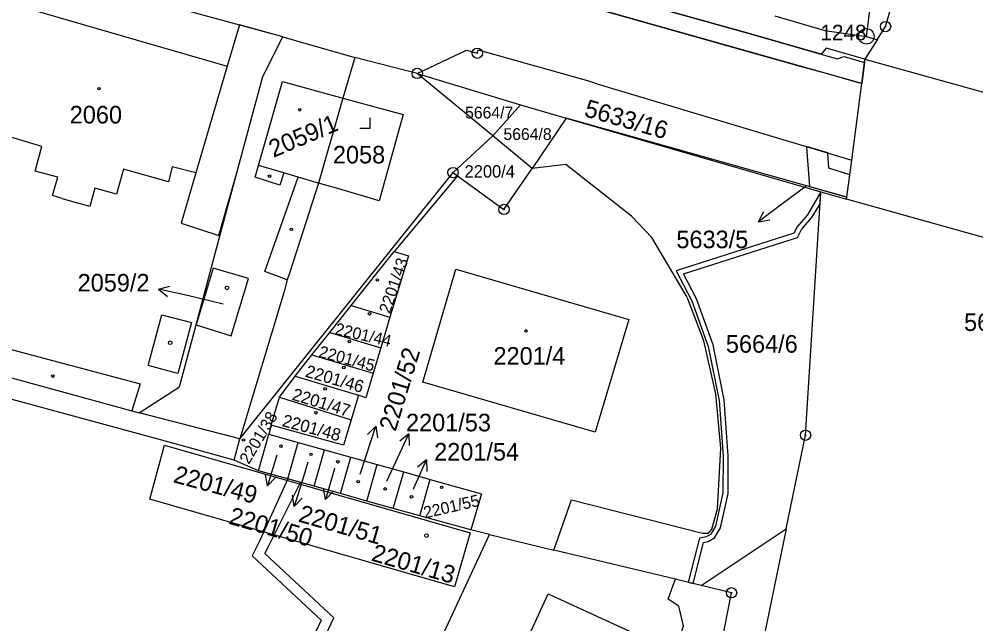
# Model space of a CAD drawing. Extents: x -644096 to -634268, y -1141430 to -1133463.
# Drawn here: x -637983.8 to -637891.2, y -1139210.3 to -1139151.8 of the extents above; entities that cross this region are included whole.
import ezdxf

# ---------------------------------------------------------------- set-up
doc = ezdxf.new("R2010")
doc.units = 0
for name, color, linetype in [('_CIVIL_CONSTRUCTION', 7, 'Continuous'), ('B_Hranice _3D', 7, 'Continuous'), ('M_Svah_Nasyp', 7, 'Continuous'), ('M_Svah_Zarez', 7, 'Continuous'), ('svrsek_osa_sjezdy', 7, 'Continuous'), ('svrsek_osa_terminal_VRT', 7, 'Continuous'), ('svrsek_osa_VRT', 7, 'Continuous'), ('svrsek_popisy_VRT', 7, 'Continuous'), ('terminal_VRT', 7, 'Continuous')]:
    doc.layers.add(name, color=color, linetype=linetype)

msp = doc.modelspace()

# ---------------------------------------------------------------- linework, layer by layer
at = {"layer": '_CIVIL_CONSTRUCTION'}
for centre, radius in [((-637899.98, -1139152.49), 0.5), ((-637901.83, -1139153.43), 0.75), ((-637899.98, -1139152.49), 0.0303), ((-637901.83, -1139153.43), 0.03), ((-637939.47, -1139155.06), 0.5), ((-637939.47, -1139155.06), 0.0303), ((-637945.28, -1139157.01), 0.5), ((-637945.28, -1139157.01), 0.0303), ((-637941.82, -1139166.61), 0.5), ((-637941.82, -1139166.61), 0.0303), ((-637936.89, -1139170.18), 0.5), ((-637936.89, -1139170.18), 0.0303), ((-637907.72, -1139192.02), 0.5), ((-637907.72, -1139192.02), 0.0303), ((-637914.88, -1139207.27), 0.5), ((-637914.88, -1139207.27), 0.0303)]:
    msp.add_circle(centre, radius, dxfattribs=at)
at = {"layer": 'B_Hranice _3D'}
msp.add_lwpolyline([(-638030.1, -1139121.76), (-637980.56, -1139135.84), (-637942.99, -1139146.49), (-637908.15, -1139156.33), (-637906.09, -1139156.91), (-637902.27, -1139157.99), (-637902.01, -1139155.96), (-637901.97, -1139155.63), (-637905.73, -1139154.57), (-637906.19, -1139155.15), (-637913.18, -1139153.14), (-637932.61, -1139147.69), (-637951.71, -1139142.2), (-637971.06, -1139136.82), (-637983.77, -1139133.27), (-637990.27, -1139131.37)], dxfattribs=at)
for points in [[(-637962.49, -1139152.33), (-637963.66, -1139156.3), (-637966.69, -1139166.62), (-637968.13, -1139171.52), (-637964.47, -1139172.71), (-637962.69, -1139166.5), (-637960.23, -1139157.31), (-637958.27, -1139153.49)], [(-637903.72, -1139168.98), (-637903.44, -1139166.84), (-637905.46, -1139166.18), (-637905.56, -1139164.75), (-637905.56, -1139164.71), (-637907.61, -1139164.09), (-637907.61, -1139164.17), (-637907.34, -1139167.96)], [(-637906.31, -1139169.65), (-637906.24, -1139168.46), (-637907.54, -1139170.69), (-637908.52, -1139171.85), (-637908.85, -1139172.46), (-637920.23, -1139176.11), (-637918.72, -1139179.03), (-637917.13, -1139183.43), (-637916.08, -1139188.65), (-637915.7, -1139194.04), (-637915.71, -1139197.6), (-637916.42, -1139200.81), (-637916.89, -1139201.59), (-637917.33, -1139201.84), (-637917.99, -1139201.98), (-637919.08, -1139206.25), (-637918.6, -1139206.37), (-637917.59, -1139202.4), (-637917.15, -1139202.32), (-637916.53, -1139201.95), (-637915.94, -1139200.99), (-637915.21, -1139197.66), (-637915.2, -1139194.02), (-637915.58, -1139188.59), (-637916.65, -1139183.29), (-637918.26, -1139178.83), (-637919.51, -1139176.41), (-637908.51, -1139172.88), (-637908.1, -1139172.13), (-637907.14, -1139170.99)], [(-637957.81, -1139196.25), (-637960.51, -1139202.21), (-637961.24, -1139203.69), (-637954.58, -1139209.92), (-637965.08, -1139232.27), (-637980.36, -1139265.15), (-637991.22, -1139281.45), (-637982.77, -1139285.53), (-637980.91, -1139289.81), (-637984.74, -1139305.43), (-637987.72, -1139311.94), (-637986.77, -1139312.25), (-637983.8, -1139305.77), (-637979.85, -1139289.73), (-637982.01, -1139284.79), (-637989.76, -1139281.05), (-637979.44, -1139265.58), (-637964.18, -1139232.69), (-637953.36, -1139209.68), (-637960.02, -1139203.47), (-637959.61, -1139202.65), (-637956.58, -1139196.59)]]:
    msp.add_lwpolyline(points, close=True, dxfattribs=at)
at = {"layer": 'M_Svah_Nasyp'}
for p, q in [((-637985.17, -1139150.09), (-637963.66, -1139156.3)), ((-637901.97, -1139155.63), (-637878.6, -1139162.16)), ((-637963.66, -1139156.3), (-637966.69, -1139166.62)), ((-637960.65, -1139165.92), (-637958.31, -1139157.81)), ((-637958.31, -1139157.81), (-637952.48, -1139159.41)), ((-637952.48, -1139159.41), (-637946.65, -1139161)), ((-637946.65, -1139161), (-637948.96, -1139169.33)), ((-637981.59, -1139164.08), (-637986.34, -1139162.66)), ((-637982.26, -1139166.47), (-637981.59, -1139164.08)), ((-637968.98, -1139166.04), (-637969.35, -1139167.51)), ((-637966.69, -1139166.62), (-637968.98, -1139166.04)), ((-637960.97, -1139167.05), (-637960.65, -1139165.92)), ((-637958.18, -1139166.64), (-637960.65, -1139165.92)), ((-637980.06, -1139167.05), (-637982.26, -1139166.47)), ((-637973.7, -1139166.27), (-637974.39, -1139168.7)), ((-637969.35, -1139167.51), (-637973.7, -1139166.27)), ((-637958.18, -1139166.64), (-637958.56, -1139167.82)), ((-637956.8, -1139167.04), (-637958.18, -1139166.64)), ((-637980.57, -1139168.84), (-637980.06, -1139167.05)), ((-637958.56, -1139167.82), (-637960.97, -1139167.05)), ((-637960.04, -1139176.19), (-637956.8, -1139167.04)), ((-637954.83, -1139167.62), (-637956.8, -1139167.04)), ((-637952.88, -1139168.19), (-637954.83, -1139167.62)), ((-637979.62, -1139169.12), (-637980.57, -1139168.84)), ((-637976.46, -1139168.11), (-637976.97, -1139169.89)), ((-637974.39, -1139168.7), (-637976.46, -1139168.11)), ((-637948.96, -1139169.33), (-637952.88, -1139168.19)), ((-637979.62, -1139169.12), (-637977.97, -1139169.6)), ((-637976.97, -1139169.89), (-637977.97, -1139169.6)), ((-637880.67, -1139175.65), (-637903.75, -1139169.19)), ((-637957.86, -1139176.99), (-637960.04, -1139176.19)), ((-637944.73, -1139186.89), (-637941.54, -1139175.94)), ((-637941.54, -1139175.94), (-637924.82, -1139180.83)), ((-637971.32, -1139185.26), (-637969.99, -1139180.38)), ((-637969.99, -1139180.38), (-637967.13, -1139181.12)), ((-637924.82, -1139180.83), (-637928.07, -1139191.74)), ((-637967.13, -1139181.12), (-637968.43, -1139186.05)), ((-637988.26, -1139182.76), (-637972.08, -1139187.05)), ((-637968.43, -1139186.05), (-637971.32, -1139185.26)), ((-637972.08, -1139187.05), (-637972.89, -1139189.65)), ((-637928.07, -1139191.74), (-637944.73, -1139186.89))]:
    msp.add_line(p, q, dxfattribs=at)
at = {"layer": 'M_Svah_Zarez'}
for centre, radius in [((-637976.075, -1139158.489), 0.123), ((-637956.655, -1139160.529), 0.123), ((-637959.565, -1139166.959), 0.123), ((-637957.455, -1139172.099), 0.123), ((-637949.145, -1139176.999), 0.123), ((-637963.687, -1139177.769), 0.175), ((-637949.905, -1139180.269), 0.123), ((-637934.765, -1139181.929), 0.123), ((-637969.177, -1139183.079), 0.175), ((-637951.855, -1139182.949), 0.123), ((-637952.385, -1139185.469), 0.123), ((-637980.535, -1139186.299), 0.123), ((-637954.195, -1139187.529), 0.123), ((-637955.085, -1139189.849), 0.123), ((-637962.085, -1139192.479), 0.123), ((-637958.465, -1139193.079), 0.123), ((-637955.565, -1139193.869), 0.123), ((-637952.965, -1139194.589), 0.123), ((-637950.995, -1139196.519), 0.123), ((-637948.385, -1139197.219), 0.123), ((-637942.925, -1139197.059), 0.123), ((-637945.835, -1139197.979), 0.123), ((-637944.387, -1139201.729), 0.175)]:
    msp.add_circle(centre, radius, dxfattribs=at)
at = {"layer": 'svrsek_osa_sjezdy'}
for p, q in [((-637949.84, -1139162.3), (-637949.84, -1139161.3)), ((-637950.841, -1139162.3), (-637949.84, -1139162.3))]:
    msp.add_line(p, q, dxfattribs=at)
at = {"layer": 'svrsek_osa_terminal_VRT'}
msp.add_arc((-642050.261, -1145189.597), 8802.25, 41.4131519, 75.3170489, dxfattribs=at)
at = {"layer": 'svrsek_popisy_VRT'}
for p, q in [((-637907.69, -1139167.95), (-637909.87, -1139169.57)), ((-637909.87, -1139169.57), (-637912.267, -1139171.376)), ((-637912.267, -1139171.376), (-637911.768, -1139170.373)), ((-637912.267, -1139171.376), (-637911.166, -1139171.173)), ((-637970.304, -1139177.875), (-637969.216, -1139177.612)), ((-637967.38, -1139178.55), (-637970.304, -1139177.875)), ((-637970.304, -1139177.875), (-637969.441, -1139178.588)), ((-637964.07, -1139179.33), (-637967.38, -1139178.55)), ((-637950.23, -1139194.01), (-637949.303, -1139191.156)), ((-637949.303, -1139191.156), (-637950.088, -1139191.954)), ((-637949.303, -1139191.156), (-637949.136, -1139192.263)), ((-637947.36, -1139194.61), (-637946.092, -1139191.89)), ((-637946.092, -1139191.89), (-637946.969, -1139192.586)), ((-637946.092, -1139191.89), (-637946.061, -1139193.009)), ((-637958.9, -1139194.06), (-637959.777, -1139196.93)), ((-637958.87, -1139193.96), (-637958.9, -1139194.06)), ((-637955.87, -1139194.63), (-637956.3, -1139196.05)), ((-637950.81, -1139195.79), (-637950.23, -1139194.01)), ((-637948.22, -1139196.46), (-637947.36, -1139194.61)), ((-637945.62, -1139197.15), (-637944.399, -1139194.408)), ((-637944.399, -1139194.408), (-637945.264, -1139195.12)), ((-637944.399, -1139194.408), (-637944.349, -1139195.527)), ((-637953.32, -1139195.36), (-637954.147, -1139198.245)), ((-637953.28, -1139195.21), (-637953.32, -1139195.36)), ((-637959.777, -1139196.93), (-637959.963, -1139195.826)), ((-637959.777, -1139196.93), (-637959.006, -1139196.119)), ((-637956.3, -1139196.05), (-637957.177, -1139198.92)), ((-637954.147, -1139198.245), (-637954.352, -1139197.144)), ((-637954.147, -1139198.245), (-637953.39, -1139197.42)), ((-637945.66, -1139197.24), (-637945.62, -1139197.15)), ((-637957.177, -1139198.92), (-637957.363, -1139197.816)), ((-637957.177, -1139198.92), (-637956.406, -1139198.109))]:
    msp.add_line(p, q, dxfattribs=at)
at = {"layer": 'terminal_VRT'}
for p, q in [((-637901.83, -1139153.43), (-637900.47, -1139143.06)), ((-637958.27, -1139153.49), (-637987.5, -1139145.5)), ((-637901.83, -1139153.43), (-637900.78, -1139153.75)), ((-637945.28, -1139157.01), (-637951.31, -1139155.47)), ((-637902.01, -1139155.96), (-637902.27, -1139157.99)), ((-637937.98, -1139163.05), (-637945.28, -1139157.01)), ((-637945.28, -1139157.01), (-637935.3, -1139160.06)), ((-637937.98, -1139163.05), (-637935.3, -1139160.06)), ((-637935.3, -1139160.06), (-637930.87, -1139161.34)), ((-637930.87, -1139161.34), (-637934.17, -1139166.2)), ((-637930.87, -1139161.34), (-637906.24, -1139168.46)), ((-637903.72, -1139168.98), (-637930.87, -1139161.34)), ((-637941.82, -1139166.61), (-637937.98, -1139163.05)), ((-637934.17, -1139166.2), (-637937.98, -1139163.05)), ((-637903.72, -1139168.98), (-637903.25, -1139165.4)), ((-637962.45, -1139192.37), (-637941.82, -1139166.61)), ((-637941.39, -1139166.93), (-637947.53, -1139174.26)), ((-637941.82, -1139166.61), (-637941.39, -1139166.93)), ((-637951.67, -1139179.47), (-637947.53, -1139174.26)), ((-637953.75, -1139182.09), (-637951.67, -1139179.47)), ((-637951.67, -1139179.47), (-637947.92, -1139180.6)), ((-637947.92, -1139180.6), (-637948.81, -1139183.57)), ((-637955.47, -1139184.24), (-637953.75, -1139182.09)), ((-637953.75, -1139182.09), (-637948.81, -1139183.57)), ((-637948.81, -1139183.57), (-637949.55, -1139186.02)), ((-637957.1, -1139186.3), (-637955.47, -1139184.24)), ((-637955.47, -1139184.24), (-637949.55, -1139186.02)), ((-637958.62, -1139188.35), (-637957.1, -1139186.3)), ((-637957.1, -1139186.3), (-637950.96, -1139188.14)), ((-637950.96, -1139188.14), (-637951.67, -1139190.52)), ((-637959.42, -1139191.04), (-637958.62, -1139188.35)), ((-637958.62, -1139188.35), (-637951.67, -1139190.52)), ((-637962.45, -1139192.37), (-637972.19, -1139189.84)), ((-637959.42, -1139191.04), (-637959.65, -1139191.92)), ((-637960.65, -1139195.47), (-637959.65, -1139191.92)), ((-637959.65, -1139191.92), (-637956.81, -1139192.71)), ((-637963, -1139194.45), (-637962.45, -1139192.37)), ((-637957.81, -1139196.25), (-637956.81, -1139192.71)), ((-637956.81, -1139192.71), (-637954.26, -1139193.43)), ((-637955.26, -1139196.96), (-637954.26, -1139193.43)), ((-637954.26, -1139193.43), (-637951.71, -1139194.14)), ((-637960.65, -1139195.47), (-637963, -1139194.45)), ((-637952.71, -1139197.67), (-637951.71, -1139194.14)), ((-637951.71, -1139194.14), (-637949.15, -1139194.86)), ((-637957.81, -1139196.25), (-637960.65, -1139195.47)), ((-637950.15, -1139198.39), (-637949.15, -1139194.86)), ((-637949.15, -1139194.86), (-637946.59, -1139195.57)), ((-637947.6, -1139199.1), (-637946.59, -1139195.57)), ((-637946.59, -1139195.57), (-637944.03, -1139196.29)), ((-637955.26, -1139196.96), (-637957.81, -1139196.25)), ((-637945.04, -1139199.81), (-637944.03, -1139196.29)), ((-637952.71, -1139197.67), (-637955.26, -1139196.96)), ((-637950.15, -1139198.39), (-637952.71, -1139197.67)), ((-637947.6, -1139199.1), (-637950.15, -1139198.39)), ((-637945.04, -1139199.81), (-637947.6, -1139199.1)), ((-637940.1, -1139201.19), (-637945.04, -1139199.81)), ((-637938.29, -1139201.63), (-637940.1, -1139201.19)), ((-637917.8, -1139206.56), (-637909.59, -1139201.09)), ((-637956.34, -1139240.33), (-637938.29, -1139201.63)), ((-637938.29, -1139201.63), (-637932.07, -1139203.13)), ((-637920.3, -1139205.96), (-637932.07, -1139203.13)), ((-637917.8, -1139206.56), (-637920.3, -1139205.96))]:
    msp.add_line(p, q, dxfattribs=at)
for points in [[(-637902.27, -1139157.99), (-637942.99, -1139146.49), (-637980.56, -1139135.84), (-638030.1, -1139121.76), (-638078.49, -1139107.99)], [(-637984.12, -1139132.92), (-637983.77, -1139133.27), (-637971.06, -1139136.82), (-637951.71, -1139142.2), (-637932.61, -1139147.69), (-637913.18, -1139153.14), (-637904.67, -1139155.59), (-637903.99, -1139155.37), (-637902.01, -1139155.96)], [(-637900.78, -1139153.75), (-637899.98, -1139152.49), (-637897.59, -1139144.3)], [(-637910.69, -1139151.45), (-637905.84, -1139152.87), (-637901.83, -1139153.43)], [(-637972.19, -1139189.84), (-637968.29, -1139187.35), (-637966.68, -1139181.34), (-637965.18, -1139175.77), (-637962.69, -1139166.5), (-637960.23, -1139157.31), (-637958.27, -1139153.49)], [(-637958.27, -1139153.49), (-637957.27, -1139153.76), (-637951.31, -1139155.47)], [(-637900.78, -1139153.75), (-637901.97, -1139155.63), (-637902.01, -1139155.96)], [(-637945.28, -1139157.01), (-637940.51, -1139154.76), (-637939.47, -1139155.06), (-637939.38, -1139154.74), (-637928.7, -1139157.74), (-637927.78, -1139158.05), (-637903.25, -1139165.4)], [(-637951.31, -1139155.47), (-637952.48, -1139159.41), (-637954.83, -1139167.62), (-637957.59, -1139176.15), (-637957.86, -1139176.99), (-637958.15, -1139178.12), (-637962.45, -1139192.37)], [(-637903.25, -1139165.4), (-637902.41, -1139158.97), (-637902.27, -1139157.99)], [(-637932.07, -1139203.13), (-637930.36, -1139198.27), (-637917.69, -1139201.51), (-637917.11, -1139201.49), (-637916.78, -1139201.1), (-637916.25, -1139199.16), (-637915.92, -1139193.27), (-637916.4, -1139188.01), (-637917.55, -1139182.89), (-637919.11, -1139178.81), (-637919.28, -1139178.51), (-637922.6, -1139172.9), (-637924.54, -1139170.83), (-637930.91, -1139165.83), (-637934.17, -1139166.2)], [(-637941.39, -1139166.93), (-637936.89, -1139170.18), (-637934.17, -1139166.2)], [(-637909.59, -1139201.09), (-637907.72, -1139192.02), (-637906.24, -1139168.46)], [(-637906.24, -1139168.46), (-637903.75, -1139169.19), (-637903.72, -1139168.98)], [(-637947.53, -1139174.26), (-637946.13, -1139174.65), (-637947.92, -1139180.6)], [(-637961.6, -1139176.86), (-637965.04, -1139175.85), (-637966.68, -1139181.34), (-637963.28, -1139182.4), (-637961.6, -1139176.86)], [(-637963, -1139194.45), (-637969.63, -1139192.61), (-637998.5, -1139184.77), (-638026.14, -1139177.27)], [(-637998.69, -1139182.51), (-637989.16, -1139185.21), (-637972.89, -1139189.65), (-637972.19, -1139189.84)], [(-637949.55, -1139186.02), (-637950.26, -1139188.39), (-637950.96, -1139188.14)], [(-637951.67, -1139190.52), (-637952.41, -1139192.97), (-637959.42, -1139191.04)], [(-637971.16, -1139198.2), (-637969.73, -1139192.98), (-637940.17, -1139201.46), (-637941.69, -1139206.69), (-637971.16, -1139198.2)], [(-637944.03, -1139196.29), (-637939.08, -1139197.68), (-637940.1, -1139201.19)], [(-637909.59, -1139201.09), (-637912.13, -1139213.47), (-637941.06, -1139288.18), (-637979.36, -1139351.46), (-637992.86, -1139391.81)], [(-637957.69, -1139307.65), (-637944.87, -1139286.42), (-637915.89, -1139212.38), (-637914.88, -1139207.27), (-637917.8, -1139206.56)], [(-637933.9, -1139250.64), (-637927.62, -1139234.54), (-637923.33, -1139222.71), (-637919.53, -1139210.48), (-637919.99, -1139208.55), (-637921.01, -1139207.87), (-637920.51, -1139206.53), (-637920.3, -1139205.96)], [(-637941.52, -1139223.13), (-637941.44, -1139222.95), (-637940.08, -1139223.58), (-637932.63, -1139207.36), (-637922.36, -1139212.08), (-637929.9, -1139228.48)]]:
    msp.add_lwpolyline(points, dxfattribs=at)

# ---------------------------------------------------------------- texts
at = {"layer": '_CIVIL_CONSTRUCTION'}
msp.add_text('1248', height=1.5, dxfattribs=at).set_placement((-637906.279, -1139153.805))
at = {"layer": 'svrsek_osa_VRT'}
for s, height, rotation, p in [('5633/16', 1.7, 344, (-637929.225, -1139161.129)), ('2059/1', 1.7, 23, (-637959.193, -1139165.191)), ('2201/43', 1.14, 71, (-637947.934, -1139180.32)), ('2201/44', 1.14, 347, (-637953.31, -1139182.239)), ('2201/45', 1.14, 345, (-637954.887, -1139184.434)), ('2201/52', 1.7, 73, (-637947.383, -1139191.734)), ('2201/46', 1.19, 344, (-637956.192, -1139186.345)), ('2201/47', 1.19, 343, (-637957.476, -1139188.574)), ('2201/38', 1.14, 59, (-637961.58, -1139194.901)), ('2201/48', 1.19, 345, (-637958.426, -1139191.127)), ('2201/49', 1.7, 345, (-637968.968, -1139196.557)), ('2201/55', 1.14, 13, (-637944.532, -1139200.085)), ('2201/50', 1.7, 344, (-637963.613, -1139200.567)), ('2201/51', 1.7, 344, (-637956.873, -1139200.357)), ('2201/13', 1.7, 344, (-637949.807, -1139204.138))]:
    msp.add_text(s, height=height, rotation=rotation, dxfattribs=at).set_placement(p)
for s, height, p in [('2060', 1.7, (-637978.901, -1139161.855)), ('5664/7', 1.14, (-637940.654, -1139161.375)), ('5664/8', 1.14, (-637936.944, -1139163.455)), ('2058', 1.7, (-637953.441, -1139165.725)), ('2200/4', 1.19, (-637940.7, -1139167.087)), ('5633/5', 1.7, (-637920.212, -1139173.925)), ('2059/2', 1.7, (-637978.136, -1139178.115)), ('5633/6', 1.7, (-637892.382, -1139181.935)), ('5664/6', 1.7, (-637915.426, -1139184.035)), ('2201/4', 1.7, (-637937.906, -1139185.195)), ('2201/53', 1.7, (-637946.37, -1139191.645)), ('2201/54', 1.7, (-637943.65, -1139194.475))]:
    msp.add_text(s, height=height, dxfattribs=at).set_placement(p)

doc.saveas('drawing.dxf')
